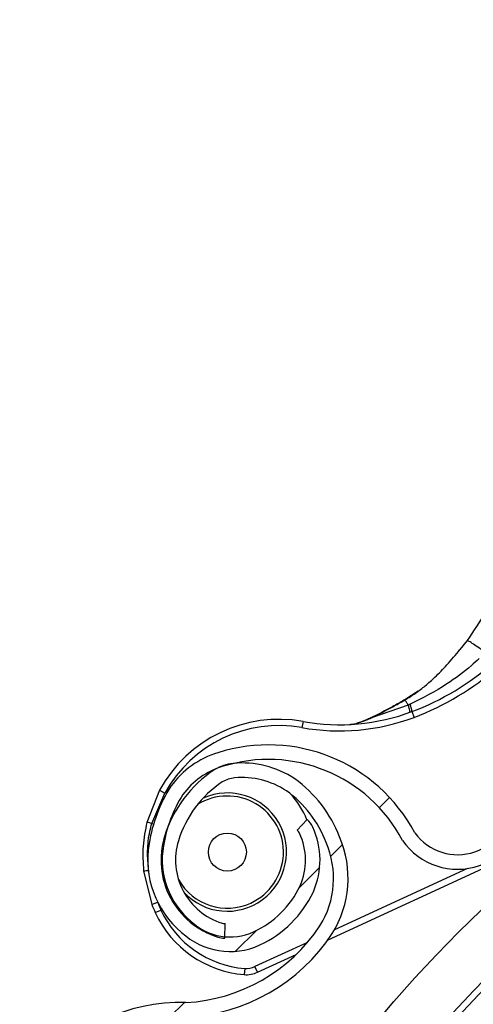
# Model space of a CAD drawing. Header units: inches. Extents: x 170 to 284, y 215 to 248.
# Tile 499 of 656: x 210.8886 to 210.9638, y 224.9663 to 225.1296. Entities that reach past the tile are written whole.
import ezdxf

# ---------------------------------------------------------------- set-up
doc = ezdxf.new("R2010")
doc.units = ezdxf.units.IN
doc.header["$LTSCALE"] = 0.25
doc.header["$MEASUREMENT"] = 0
doc.layers.add('ANNOTATIONS', color=1, linetype='Continuous')
doc.layers.add('RH FRONT OF HOOD', color=7, linetype='Continuous')
doc.styles.add('ARIAL', font='arial.ttf', dxfattribs={"height": 0.09375})
doc.dimstyles.new('STANDARD$0', dxfattribs={"dimtxt": 0.09375, "dimasz": 0.09375, "dimexe": 0.03125, "dimexo": 0.046875, "dimgap": 0.09, "dimtad": 0, "dimtih": 1, "dimtoh": 1, "dimdec": 4, "dimzin": 0, "dimdsep": 46, "dimtxsty": 'ARIAL', "dimcen": 0.09, "dimadec": 0, "dimazin": 0, "dimtfac": 1, "dimtdec": 4, "dimtofl": 0, "dimtmove": 0, "dimatfit": 1, "dimfxl": 1, "dimtolj": 1, "dimtzin": 0, "dimarcsym": 0})
pattern_1 = [(45, (200.7563139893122, 218.4993357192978), (-0.03026527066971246, 0.03026527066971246), [])]

# ---------------------------------------------------------------- blocks, each defined once
blk = doc.blocks.new('*D75')
at = {"layer": 'ANNOTATIONS', "color": 0, "lineweight": -2, "transparency": 16777216}
for p, q in [((209.9594651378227, 225.3844004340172), (209.9594651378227, 225.4781504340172)), ((210.5891923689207, 225.2906504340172), (209.9282151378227, 225.2906504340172)), ((211.1204829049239, 225.2379811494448), (209.9282151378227, 225.2379811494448)), ((209.9594651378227, 225.1442311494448), (209.9594651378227, 225.0504811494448)), ((209.9594651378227, 225.0504811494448), (209.8657151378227, 225.0504811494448))]:
    blk.add_line(p, q, dxfattribs=at)
at = {"layer": 'ANNOTATIONS', "color": 0, "transparency": 16777216}
for points in [[(209.9438401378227, 225.3844004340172), (209.9750901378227, 225.3844004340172), (209.9594651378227, 225.2906504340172)], [(209.9438401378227, 225.1442311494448), (209.9750901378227, 225.1442311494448), (209.9594651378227, 225.2379811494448)]]:
    blk.add_solid(points, dxfattribs=at)
at = {"layer": 'defpoints', "color": 0, "transparency": 16777216}
for p in [(210.6360673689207, 225.2906504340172), (209.9594651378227, 225.2379811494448), (211.1673579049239, 225.2379811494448)]:
    blk.add_point(p, dxfattribs=at)
at = {"layer": 'ANNOTATIONS', "color": 0, "transparency": 16777216, "insert": (209.6118125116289, 225.0504811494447), "char_height": 0.09375, "attachment_point": 5, "style": 'ARIAL'}
blk.add_mtext('\\A1;2 5/8"', dxfattribs=at)
blk = doc.blocks.new('*D76')
at = {"layer": 'ANNOTATIONS', "color": 0, "lineweight": -2, "transparency": 16777216}
for p, q in [((210.6277843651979, 225.6576941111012), (210.6277843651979, 226.3915711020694)), ((212.2068141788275, 224.9942942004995), (212.2068141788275, 226.3915711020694)), ((210.7215343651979, 226.3603211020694), (211.1070251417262, 226.3603211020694)), ((212.1130641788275, 226.3603211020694), (211.7275734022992, 226.3603211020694))]:
    blk.add_line(p, q, dxfattribs=at)
at = {"layer": 'ANNOTATIONS', "color": 0, "transparency": 16777216}
for points in [[(210.7215343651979, 226.3759461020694), (210.7215343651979, 226.3446961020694), (210.6277843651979, 226.3603211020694)], [(212.1130641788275, 226.3759461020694), (212.1130641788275, 226.3446961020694), (212.2068141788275, 226.3603211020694)]]:
    blk.add_solid(points, dxfattribs=at)
at = {"layer": 'defpoints', "color": 0, "transparency": 16777216}
for p in [(212.2068141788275, 226.3603211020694), (210.6277843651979, 225.6108191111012), (212.2068141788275, 224.9474192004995)]:
    blk.add_point(p, dxfattribs=at)
at = {"layer": 'ANNOTATIONS', "color": 0, "transparency": 16777216, "insert": (211.4172992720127, 226.3603211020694), "char_height": 0.09375, "attachment_point": 5, "style": 'ARIAL'}
blk.add_mtext('\\A1;DIM "A"', dxfattribs=at)

msp = doc.modelspace()

# ---------------------------------------------------------------- hatches: boundary and pattern name
at = {"layer": 'RH FRONT OF HOOD'}
h = msp.add_hatch(dxfattribs=at)
h.set_pattern_fill('ANSI31', color=256, scale=0.34241245, angle=2.8e-322, style=0)
h.set_pattern_definition([(45, (200.7896657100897, 218.4993357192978), (-0.03026527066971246, 0.03026527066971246), [])])
edge = h.paths.add_edge_path(flags=0)
edge.add_arc((211.0763061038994, 224.3915581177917), 0.021400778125, 89.9999999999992, 390.52248781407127, ccw=False)
edge.add_line((211.0763061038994, 224.4129588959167), (211.1490687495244, 224.4129588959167))
edge.add_arc((211.1490687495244, 224.8238538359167), 0.4108949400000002, 270, 450.0000000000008)
edge.add_line((211.1490687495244, 225.2347487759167), (210.6654111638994, 225.2347487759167))
edge.add_arc((210.6654111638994, 225.2390289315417), 0.004280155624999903, 180.0000000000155, 269.9999999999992, ccw=False)
edge.add_line((210.6611310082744, 225.2390289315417), (210.6611310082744, 225.2818304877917))
edge.add_arc((210.6654111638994, 225.2818304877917), 0.004280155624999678, 360, 540, ccw=False)
edge.add_line((210.6696913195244, 225.2818304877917), (210.6696913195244, 225.2390289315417))
edge.add_line((210.6696913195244, 225.2390289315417), (210.6664589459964, 225.2390289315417))
edge.add_line((210.6664589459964, 225.2390289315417), (210.6664589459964, 225.2818304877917))
edge.add_arc((210.6654111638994, 225.2818304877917), 0.001047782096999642, 360, 540.0000000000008)
edge.add_line((210.6643633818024, 225.2818304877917), (210.6643633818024, 225.2390289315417))
edge.add_arc((210.6654111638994, 225.2390289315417), 0.001047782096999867, 180, 270)
edge.add_line((210.6654111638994, 225.2379811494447), (211.1490687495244, 225.2379811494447))
edge.add_arc((211.1490687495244, 224.8238538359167), 0.4141273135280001, 269.9999999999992, 450, ccw=False)
edge.add_line((211.1490687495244, 224.4097265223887), (211.0763061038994, 224.4097265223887))
edge.add_arc((211.0763061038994, 224.3915581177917), 0.018168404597, 450.0000000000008, 750.5224878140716)
edge.add_arc((211.0910543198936, 224.4002532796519), 0.001047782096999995, 390.5224878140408, 495.0000000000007)
edge.add_line((211.0903134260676, 224.4009941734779), (211.0816182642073, 224.3922990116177))
edge.add_line((211.0816182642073, 224.3922990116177), (211.0793326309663, 224.3945846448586))
edge.add_line((211.0793326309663, 224.3945846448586), (211.0880277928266, 224.4032798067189))
edge.add_arc((211.0910543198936, 224.4002532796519), 0.004280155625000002, 390.522487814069, 495.0000000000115, ccw=False)
h = msp.add_hatch(dxfattribs=at)
h.set_pattern_fill('ANSI31', color=256, scale=0.34241245, style=0)
h.set_pattern_definition(pattern_1)
edge = h.paths.add_edge_path(flags=0)
edge.add_line((211.1157170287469, 225.2304686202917), (210.7733045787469, 225.2304686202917))
edge.add_line((210.7733045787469, 225.2304686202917), (210.7733045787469, 225.2347487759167))
edge.add_line((210.7733045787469, 225.2347487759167), (211.1157170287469, 225.2347487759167))
edge.add_arc((211.1157170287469, 224.8238538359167), 0.4108949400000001, 269.9999999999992, 450, ccw=False)
edge.add_line((211.1157170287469, 224.4129588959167), (211.0429543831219, 224.4129588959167))
edge.add_line((211.0429543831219, 224.4129588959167), (211.0429543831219, 224.4172390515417))
edge.add_line((211.0429543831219, 224.4172390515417), (211.1157170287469, 224.4172390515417))
edge.add_arc((211.1157170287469, 224.8238538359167), 0.406614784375, 270, 450.0000000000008)
h = msp.add_hatch(dxfattribs=at)
h.set_pattern_fill('ANSI31', color=256, scale=0.34241245, angle=2.8e-322, style=0)
h.set_pattern_definition(pattern_1)
edge = h.paths.add_edge_path(flags=0)
edge.add_line((210.644899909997, 225.2304686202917), (210.944543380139, 225.2304686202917))
edge.add_line((210.944543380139, 225.2304686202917), (210.944543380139, 225.2219083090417))
edge.add_line((210.944543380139, 225.2219083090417), (210.644899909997, 225.2219083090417))
edge.add_arc((210.644899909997, 225.2133479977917), 0.00856031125, 450.0000000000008, 540.0000000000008)
edge.add_line((210.636339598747, 225.2133479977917), (210.636339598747, 225.0592623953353))
edge.add_line((210.636339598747, 225.0592623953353), (210.627779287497, 225.0592623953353))
edge.add_line((210.627779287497, 225.0592623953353), (210.627779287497, 225.2133479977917))
edge.add_arc((210.644899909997, 225.2133479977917), 0.0171206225, 450, 540, ccw=False)
h = msp.add_hatch(dxfattribs=at)
h.set_pattern_fill('ANSI31', color=256, scale=0.34241245, angle=2.8e-322, style=0)
h.set_pattern_definition(pattern_1)
edge = h.paths.add_edge_path(flags=0)
edge.add_arc((210.9334444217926, 224.9939066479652), 0.001712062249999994, 384.7692737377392, 406.9796940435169)
edge.add_line((210.9346124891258, 224.9951583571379), (210.9362594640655, 224.9969232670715))
edge.add_arc((210.9334444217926, 224.9939066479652), 0.004126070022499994, 384.76927373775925, 406.97969404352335, ccw=False)
edge.add_arc((210.9253607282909, 224.9901767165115), 0.01302879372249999, 336.2454411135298, 384.7692737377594, ccw=False)
edge.add_arc((210.9207214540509, 224.9927121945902), 0.01830194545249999, 294.76927373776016, 334.8306467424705, ccw=False)
edge.add_arc((210.9234615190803, 224.9867737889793), 0.01176186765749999, 226.9101314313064, 294.76927373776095, ccw=False)
edge.add_arc((210.9254540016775, 224.9902197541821), 0.01566536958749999, 170.0263417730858, 230.2000735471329, ccw=False)
edge.add_arc((210.9350175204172, 224.9888627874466), 0.02532140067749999, 507.6235219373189, 530.7502070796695, ccw=False)
edge.add_arc((210.9258202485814, 224.9935941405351), 0.01504902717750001, 466.9249921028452, 504.08392337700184, ccw=False)
edge.add_arc((210.9298152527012, 224.9817485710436), 0.02754708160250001, 388.07777688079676, 467.701847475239, ccw=False)
edge.add_arc((210.9612224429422, 224.9998227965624), 0.008748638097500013, 215.7278926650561, 362.7107059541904)
edge.add_arc((211.0261599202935, 225.0079139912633), 0.05672062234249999, 114.33990946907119, 187.7791734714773, ccw=False)
edge.add_arc((211.0935835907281, 224.8646505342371), 0.2150521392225, 458.19530130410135, 474.9753273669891, ccw=False)
edge.add_arc((211.0660354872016, 225.0488261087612), 0.02884824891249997, 399.92811720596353, 456.1830305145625, ccw=False)
edge.add_arc((211.1083046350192, 225.0874112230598), 0.0284373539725, 224.8898676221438, 278.4883413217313)
edge.add_arc((211.1098912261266, 225.0740018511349), 0.01494630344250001, 280.0607145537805, 335.3164658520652)
edge.add_arc((211.1068088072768, 225.0763506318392), 0.0187470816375, 332.7271482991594, 366.2088897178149)
edge.add_arc((211.1121251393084, 225.0763524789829), 0.0134739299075, 368.6468311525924, 407.0429194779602)
edge.add_arc((211.1174228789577, 225.0816252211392), 0.006011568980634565, 409.7518063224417, 430.4868473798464)
edge.add_arc((211.1149344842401, 225.0696918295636), 0.01816498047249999, 435.6685338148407, 474.7692737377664)
edge.add_arc((211.1119075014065, 225.0762520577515), 0.01094007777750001, 474.7692737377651, 564.7692737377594)
edge.add_arc((211.1036683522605, 225.0724503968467), 0.001866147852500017, 204.7692737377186, 220.4115201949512)
edge.add_line((211.1022474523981, 225.071240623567), (211.1004094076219, 225.0696756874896))
edge.add_arc((211.1036683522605, 225.0724503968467), 0.004280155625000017, 204.769273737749, 220.4115201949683, ccw=False)
edge.add_arc((211.1119075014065, 225.0762520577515), 0.01335408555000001, 114.76927373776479, 204.7692737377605, ccw=False)
edge.add_arc((211.1149344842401, 225.0696918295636), 0.020578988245, 435.38063204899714, 474.7692737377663, ccw=False)
edge.add_arc((211.1174228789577, 225.0816252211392), 0.008425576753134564, 409.34694092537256, 431.2689846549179, ccw=False)
edge.add_arc((211.1121251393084, 225.0763524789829), 0.01588793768, 368.45957599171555, 407.2398544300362, ccw=False)
edge.add_arc((211.1068088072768, 225.0763506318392), 0.02116108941, 332.8738045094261, 366.34644547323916, ccw=False)
edge.add_arc((211.1098912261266, 225.0740018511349), 0.01736031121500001, 279.9495218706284, 335.13512706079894, ccw=False)
edge.add_arc((211.1083046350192, 225.0874112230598), 0.030851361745, 224.687431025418, 278.5488113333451, ccw=False)
edge.add_arc((211.0660354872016, 225.0488261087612), 0.02643424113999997, 399.7109832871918, 456.0928868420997)
edge.add_arc((211.0935835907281, 224.8646505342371), 0.21263813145, 458.2069421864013, 474.9789632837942)
edge.add_arc((211.0261599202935, 225.0079139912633), 0.05430661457, 474.3259003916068, 547.8838086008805)
edge.add_arc((210.9612224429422, 224.9998227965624), 0.01116264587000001, 214.8303126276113, 363.29836093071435, ccw=False)
edge.add_arc((210.9298152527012, 224.9817485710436), 0.02513307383, 387.7406739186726, 467.7399315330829)
edge.add_arc((210.9258202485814, 224.9935941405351), 0.01263501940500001, 466.8523210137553, 503.7519705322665)
edge.add_arc((210.9350175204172, 224.9888627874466), 0.022907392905, 507.8135800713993, 530.7889889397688)
edge.add_arc((210.9254540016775, 224.9902197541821), 0.01325136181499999, 529.9615141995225, 590.5045235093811)
edge.add_arc((210.9234615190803, 224.9867737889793), 0.009347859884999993, 226.49179786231, 294.7692737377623)
edge.add_arc((210.9207214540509, 224.9927121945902), 0.01588793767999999, 294.7692737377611, 334.7214526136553)
edge.add_arc((210.9253607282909, 224.9901767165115), 0.01061478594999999, 336.4037750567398, 384.7692737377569)
h = msp.add_hatch(dxfattribs=at)
h.set_pattern_fill('ANSI32', color=256, scale=0.34241245, angle=2.8e-322, style=0)
h.set_pattern_definition([(45, (200.7563139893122, 218.4993357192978), (-0.09079581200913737, 0.09079581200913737), []), (45, (200.8168445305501, 218.4993357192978), (-0.09079581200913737, 0.09079581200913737), [])])
edge = h.paths.add_edge_path(flags=0)
edge.add_arc((211.115717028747, 224.8238538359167), 0.2182879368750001, 180, 540, ccw=False)
edge = h.paths.add_edge_path(flags=0)
edge.add_arc((211.115717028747, 224.8238538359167), 0.2097276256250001, 180, 540, ccw=False)
h = msp.add_hatch(dxfattribs=at)
h.set_pattern_fill('ANSI31', color=256, scale=0.34241245, angle=2.8e-322, style=0)
h.set_pattern_definition(pattern_1)
edge = h.paths.add_edge_path(flags=0)
edge.add_arc((210.8674690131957, 224.8023513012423), 0.001712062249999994, 432.8696093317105, 455.0800296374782)
edge.add_line((210.8673174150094, 224.8040566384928), (210.8671036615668, 224.8064611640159))
edge.add_arc((210.8674690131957, 224.8023513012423), 0.004126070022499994, 432.8696093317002, 455.08002963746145, ccw=False)
edge.add_arc((210.8648467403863, 224.793843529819), 0.01302879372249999, 384.3457767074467, 432.8696093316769, ccw=False)
edge.add_arc((210.8598613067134, 224.7920837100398), 0.01830194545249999, 342.8696093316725, 382.9309823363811, ccw=False)
edge.add_arc((210.8661112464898, 224.7901573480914), 0.01176186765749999, 275.0104670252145, 342.86960933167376, ccw=False)
edge.add_arc((210.8648769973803, 224.7939416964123), 0.01566536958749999, 218.1266773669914, 278.30040914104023, ccw=False)
edge.add_arc((210.8722737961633, 224.800153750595), 0.02532140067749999, 195.7238575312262, 218.8505426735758, ccw=False)
edge.add_arc((210.862609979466, 224.7964678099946), 0.01504902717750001, 155.0253276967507, 192.1842589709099, ccw=False)
edge.add_arc((210.8740947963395, 224.7915305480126), 0.02754708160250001, 436.1781124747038, 515.802183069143, ccw=False)
edge.add_arc((210.8816164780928, 224.8269778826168), 0.008748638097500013, 263.8282282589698, 410.8110415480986)
edge.add_arc((210.9189611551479, 224.8807153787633), 0.05672062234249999, 162.4402450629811, 235.8795090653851, ccw=False)
edge.add_arc((211.0706217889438, 224.8352244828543), 0.2150521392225, 506.2956368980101, 523.0756629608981, ccw=False)
edge.add_arc((210.9151396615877, 224.9377176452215), 0.02884824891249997, 448.028452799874, 504.2833661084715, ccw=False)
edge.add_arc((210.9146486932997, 224.9949474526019), 0.0284373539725, 272.9902032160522, 326.5886769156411)
edge.add_arc((210.9256890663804, 224.9871732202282), 0.01494630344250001, 328.1610501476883, 383.4168014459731)
edge.add_arc((210.9218823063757, 224.986447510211), 0.0187470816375, 380.8274838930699, 414.3092253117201)
edge.add_arc((210.9254313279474, 224.9904057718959), 0.0134739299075, 416.7471667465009, 455.1432550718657)
edge.add_arc((210.9250447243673, 224.9978702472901), 0.006011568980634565, 457.8521419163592, 478.5871829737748)
edge.add_arc((210.9322651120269, 224.98804864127), 0.01816498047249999, 483.768869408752, 522.869609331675)
edge.add_arc((210.9253607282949, 224.9901767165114), 0.01094007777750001, 522.8696093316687, 612.8696093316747)
edge.add_arc((210.9226880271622, 224.9815053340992), 0.001866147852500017, 252.8696093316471, 268.5118557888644)
edge.add_line((210.9226395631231, 224.9796398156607), (210.9225768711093, 224.9772266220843))
edge.add_arc((210.9226880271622, 224.9815053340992), 0.004280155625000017, 252.8696093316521, 268.51185578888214, ccw=False)
edge.add_arc((210.9253607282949, 224.9901767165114), 0.01335408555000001, 162.8696093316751, 252.86960933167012, ccw=False)
edge.add_arc((210.9322651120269, 224.98804864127), 0.020578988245, 483.4809676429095, 522.8696093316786, ccw=False)
edge.add_arc((210.9250447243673, 224.9978702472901), 0.008425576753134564, 457.44727651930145, 479.3693202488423, ccw=False)
edge.add_arc((210.9254313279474, 224.9904057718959), 0.01588793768, 416.55991158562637, 455.3401900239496, ccw=False)
edge.add_arc((210.9218823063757, 224.986447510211), 0.02116108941, 380.97414010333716, 414.44678106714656, ccw=False)
edge.add_arc((210.9256890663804, 224.9871732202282), 0.01736031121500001, 328.0498574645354, 383.2354626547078, ccw=False)
edge.add_arc((210.9146486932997, 224.9949474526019), 0.030851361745, 272.78776661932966, 326.6491469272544, ccw=False)
edge.add_arc((210.9151396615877, 224.9377176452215), 0.02643424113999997, 447.8113188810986, 504.1932224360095)
edge.add_arc((211.0706217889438, 224.8352244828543), 0.21263813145, 506.3072777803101, 523.0792988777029)
edge.add_arc((210.9189611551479, 224.8807153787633), 0.05430661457, 522.426235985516, 595.9841441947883)
edge.add_arc((210.8816164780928, 224.8269778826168), 0.01116264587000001, 262.93064822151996, 411.39869652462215, ccw=False)
edge.add_arc((210.8740947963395, 224.7915305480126), 0.02513307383, 435.8410095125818, 515.8402671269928)
edge.add_arc((210.862609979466, 224.7964678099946), 0.01263501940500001, 514.9526566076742, 551.8523061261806)
edge.add_arc((210.8722737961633, 224.800153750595), 0.022907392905, 195.9139156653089, 218.8893245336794)
edge.add_arc((210.8648769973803, 224.7939416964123), 0.01325136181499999, 218.0618497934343, 278.6048591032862)
edge.add_arc((210.8661112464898, 224.7901573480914), 0.009347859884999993, 274.5921334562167, 342.8696093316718)
edge.add_arc((210.8598613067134, 224.7920837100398), 0.01588793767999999, 342.8696093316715, 382.8217882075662)
edge.add_arc((210.8648467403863, 224.793843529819), 0.01061478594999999, 384.5041106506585, 432.869609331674)

# ---------------------------------------------------------------- linework, layer by layer
for p, q in [((210.9627991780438, 225.0265980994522), (210.9616161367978, 225.0250926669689)), ((210.9546519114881, 225.0181826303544), (210.9524629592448, 225.0167708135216)), ((210.9530306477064, 225.015883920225), (210.9469161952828, 225.0137785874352)), ((210.9523422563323, 225.0166688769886), (210.9524883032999, 225.0167516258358)), ((210.9536325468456, 225.0148161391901), (210.9539929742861, 225.0138542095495)), ((210.935569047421, 225.01317779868), (210.9353875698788, 225.0121667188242)), ((210.9117548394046, 225.0017887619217), (210.9096582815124, 224.9964399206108)), ((210.9104732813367, 224.9962583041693), (210.9126558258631, 225.0012953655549)), ((210.9117548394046, 225.0017887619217), (210.9126558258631, 225.0012953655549)), ((210.9133713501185, 225.0020011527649), (210.9126558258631, 225.0012953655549)), ((210.9104732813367, 224.9962583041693), (210.9107665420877, 224.9961472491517)), ((210.9362594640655, 224.9969232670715), (210.9346124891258, 224.9951583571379)), ((210.9397188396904, 224.9769670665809), (210.9819195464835, 224.9964390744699)), ((210.9091189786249, 224.9884076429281), (210.9104816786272, 224.9828265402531)), ((210.9628756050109, 224.9887832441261), (210.9407772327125, 224.9785867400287)), ((210.9104816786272, 224.9828265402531), (210.9114405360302, 224.9831950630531)), ((210.9110563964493, 224.981465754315), (210.9119891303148, 224.9818961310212)), ((210.9225768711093, 224.9772266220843), (210.9226395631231, 224.9796398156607)), ((210.9363138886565, 224.9765272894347), (210.9275960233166, 224.9725047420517)), ((210.9280264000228, 224.9715720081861), (210.9344481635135, 224.9745351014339)), ((210.9258890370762, 224.972200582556), (210.9258073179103, 224.9711766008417)), ((210.9280264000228, 224.9715720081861), (210.9275960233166, 224.9725047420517))]:
    msp.add_line(p, q, dxfattribs=at)
at = {"layer": 'RH FRONT OF HOOD', "flags": 128}
msp.add_lwpolyline([(210.9468397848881, 225.0137802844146), (210.9468350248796, 225.0138086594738), (210.9468346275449, 225.0138294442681), (210.9468386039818, 225.013842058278), (210.9468468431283, 225.0138461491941), (210.9468591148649, 225.0138416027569), (210.9468750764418, 225.0138285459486), (210.9468942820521, 225.013807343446), (210.9469161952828, 225.0137785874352)], dxfattribs=at)
at = {"layer": 'RH FRONT OF HOOD'}
for centre, radius in [((211.1157170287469, 224.8238538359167), 0.218287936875), ((211.1157170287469, 224.8238538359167), 0.2097276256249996), ((211.1157170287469, 224.8238538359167), 0.20865758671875), ((210.9230149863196, 224.9915088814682), 0.003155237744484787)]:
    msp.add_circle(centre, radius, dxfattribs=at)
for centre, radius, start, end in [((210.9384945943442, 225.055217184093), 0.04314396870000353, 290.5405774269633, 311.7177412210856), ((210.9384945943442, 225.055217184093), 0.04417120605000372, 290.5405774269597, 311.7177412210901), ((210.9523443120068, 225.0167106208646), 3.319259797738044e-05, 179.0582057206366, 217.0566817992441), ((210.9521848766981, 225.0165856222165), 0.0001780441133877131, 27.8791093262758, 44.84003761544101), ((210.9501376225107, 225.0146119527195), 0.003500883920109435, 3.343631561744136, 23.81189176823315), ((210.9416182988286, 225.0468804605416), 0.03526848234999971, 259.8243974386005, 290.5405774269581), ((210.9416182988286, 225.0468804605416), 0.03424124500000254, 259.8243974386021, 290.5405774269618), ((210.931576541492, 224.9909340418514), 0.02259922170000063, 79.82439743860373, 151.2940953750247), ((210.931576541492, 224.9909340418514), 0.02157198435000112, 79.82439743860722, 151.2940953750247), ((210.9298152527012, 224.9817485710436), 0.02754708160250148, 28.07777688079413, 107.7018474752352), ((210.9258202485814, 224.9935941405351), 0.01504902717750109, 106.9249921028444, 144.0839233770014), ((210.9258202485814, 224.9935941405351), 0.01263501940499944, 106.8523210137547, 143.7519705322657), ((210.9250447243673, 224.9978702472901), 0.008425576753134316, 97.44727651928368, 119.3693202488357), ((210.9298152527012, 224.9817485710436), 0.02513307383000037, 27.74067391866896, 107.7399315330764), ((210.9254313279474, 224.9904057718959), 0.01588793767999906, 56.55991158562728, 95.34019002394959), ((210.9322651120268, 224.98804864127), 0.02057898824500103, 123.4809676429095, 162.8696093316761), ((210.9250447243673, 224.9978702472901), 0.006011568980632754, 97.85214191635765, 118.5871829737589), ((210.9254313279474, 224.9904057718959), 0.01347392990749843, 56.74716674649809, 95.14325507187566), ((210.9350175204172, 224.9888627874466), 0.02532140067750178, 147.6235219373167, 170.7502070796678), ((210.9322651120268, 224.98804864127), 0.01816498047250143, 123.7688694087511, 162.869609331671), ((210.9218823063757, 224.986447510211), 0.02116108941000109, 20.97414010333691, 54.44678106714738), ((210.9350175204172, 224.9888627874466), 0.02290739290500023, 147.8135800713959, 170.7889889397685), ((210.9230149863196, 224.9915088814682), 0.009810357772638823, 222.6247152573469, 114.1420687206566), ((210.9230149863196, 224.9915088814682), 0.009303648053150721, 294.7692737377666, 122.030114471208), ((210.9218823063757, 224.986447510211), 0.01874708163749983, 20.82748389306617, 54.30922531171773), ((210.9230149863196, 224.9915088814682), 0.01425087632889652, 22.12817028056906, 42.63855287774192), ((210.9612224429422, 224.9998227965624), 0.01116264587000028, 214.8303126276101, 3.298360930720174), ((210.9612224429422, 224.9998227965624), 0.008748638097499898, 215.7278926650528, 2.710705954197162), ((210.9081708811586, 224.9878457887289), 0.008721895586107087, 74.69368658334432, 80.18099419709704), ((210.9334444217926, 224.9939066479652), 0.004126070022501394, 24.76927373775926, 46.97969404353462), ((210.9253607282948, 224.9901767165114), 0.01335408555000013, 162.8696093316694, 252.8696093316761), ((210.9334444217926, 224.9939066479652), 0.001712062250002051, 24.76927373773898, 46.97969404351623), ((210.9253607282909, 224.9901767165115), 0.01061478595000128, 336.4037750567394, 24.76927373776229), ((210.9253607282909, 224.9901767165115), 0.01302879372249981, 336.2454411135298, 24.76927373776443), ((210.9254540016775, 224.9902197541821), 0.01566536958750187, 170.0263417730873, 230.2000735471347), ((210.9254540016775, 224.9902197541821), 0.01325136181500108, 169.9615141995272, 230.504523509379), ((210.9253607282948, 224.9901767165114), 0.01094007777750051, 162.8696093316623, 252.8696093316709), ((210.9256890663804, 224.9871732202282), 0.01494630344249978, 328.1610501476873, 23.4168014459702), ((210.9256890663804, 224.9871732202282), 0.01736031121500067, 328.0498574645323, 23.23546265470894), ((210.9087938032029, 224.9971234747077), 0.00872189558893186, 272.1366339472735, 277.6239415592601), ((210.9230149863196, 224.9915088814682), 0.009303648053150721, 209.4104924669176, 294.7692737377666), ((210.9207214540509, 224.9927121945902), 0.0158879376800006, 294.7692737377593, 334.7214526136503), ((210.9207214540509, 224.9927121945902), 0.0183019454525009, 294.7692737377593, 334.8306467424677), ((210.931576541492, 224.9909340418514), 0.02259922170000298, 201.0235327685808, 204.7692737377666), ((210.931576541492, 224.9909340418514), 0.02157198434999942, 201.0235327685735, 204.769273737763), ((210.9272237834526, 224.9889256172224), 0.01780544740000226, 204.7692737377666, 265.4371635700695), ((210.9272237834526, 224.9889256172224), 0.01677821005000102, 204.7692737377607, 265.4371635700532), ((210.9234615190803, 224.9867737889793), 0.009347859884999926, 226.4917978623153, 294.7692737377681), ((210.9226880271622, 224.9815053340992), 0.001866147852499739, 252.8696093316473, 268.5118557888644), ((210.9234615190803, 224.9867737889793), 0.01176186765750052, 226.9101314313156, 294.7692737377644), ((210.9146486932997, 224.9949474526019), 0.02843735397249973, 272.9902032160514, 326.5886769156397), ((210.9146486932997, 224.9949474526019), 0.03085136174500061, 272.7877666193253, 326.6491469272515), ((210.9226880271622, 224.9815053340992), 0.004280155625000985, 252.8696093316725, 268.5118557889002), ((210.9261614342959, 224.9756138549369), 0.004451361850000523, 265.4371635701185, 294.769273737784), ((210.9261614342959, 224.9756138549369), 0.003424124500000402, 265.4371635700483, 294.7692737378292), ((210.9151396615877, 224.9377176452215), 0.02884824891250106, 88.02845279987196, 144.283366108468)]:
    msp.add_arc(centre, radius, start, end, dxfattribs=at)
for points, knots in [([(210.9679049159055, 225.0364816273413), (210.9672631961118, 225.0347532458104), (210.9659626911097, 225.0312505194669), (210.9638628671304, 225.0281624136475), (210.9627991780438, 225.0265980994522)], [0, 0, 0, 0, 0.4934389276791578, 0.9999999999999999, 0.9999999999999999, 0.9999999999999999, 0.9999999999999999]), ([(210.9524883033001, 225.0167516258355), (210.9530849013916, 225.0171164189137), (210.9542642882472, 225.0178375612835), (210.9559104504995, 225.0191201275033), (210.9576608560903, 225.0206818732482), (210.9596010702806, 225.0226919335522), (210.9609057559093, 225.0242459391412), (210.9616164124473, 225.0250923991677)], [0, 0, 0, 0, 0.1627420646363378, 0.3217171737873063, 0.4905672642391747, 0.7225142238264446, 1, 1, 1, 1]), ([(210.9656671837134, 225.0247383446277), (210.9652951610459, 225.0250046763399), (210.9645293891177, 225.0255528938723), (210.9635999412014, 225.0261777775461), (210.9629544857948, 225.0265741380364), (210.9628499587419, 225.0265902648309), (210.9627991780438, 225.0265980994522)], [0, 0, 0, 0, 0.2429069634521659, 0.4999999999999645, 0.7570930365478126, 1, 1, 1, 1]), ([(210.9647833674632, 225.0236106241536), (210.9647833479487, 225.0236106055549), (210.9643670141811, 225.0232138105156), (210.9626889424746, 225.0216977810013), (210.9590093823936, 225.0189129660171), (210.9554222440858, 225.0170857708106), (210.9533404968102, 225.0160253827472)], [0, 0, 0, 0, 5.869764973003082e-06, 0.1252288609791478, 0.4923383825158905, 1, 1, 1, 1]), ([(210.952317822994, 225.0166906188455), (210.9516879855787, 225.0163343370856), (210.9498780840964, 225.0153105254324), (210.9480389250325, 225.0143842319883), (210.9468397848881, 225.0137802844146)], [0, 0, 0, 0, 0.3479954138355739, 1, 1, 1, 1]), ([(210.9469161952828, 225.0137785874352), (210.9481014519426, 225.0143842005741), (210.949916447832, 225.0153115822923), (210.9517173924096, 225.0163192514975), (210.9523422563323, 225.0166688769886)], [0, 0, 0, 0, 0.653035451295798, 1, 1, 1, 1]), ([(210.9524629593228, 225.0167708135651), (210.9524599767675, 225.016778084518), (210.9524539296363, 225.0167928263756), (210.9524565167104, 225.0167949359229), (210.9524671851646, 225.0167827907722), (210.952481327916, 225.0167619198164), (210.9524883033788, 225.0167516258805)], [0, 0, 0, 0, 0.2466091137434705, 0.5000000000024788, 0.7533908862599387, 0.9999999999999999, 0.9999999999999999, 0.9999999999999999, 0.9999999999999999]), ([(210.9530306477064, 225.015883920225), (210.9530022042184, 225.0159307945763), (210.9528707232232, 225.0161474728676), (210.9526773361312, 225.0164598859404), (210.952545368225, 225.0166635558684), (210.9524883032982, 225.0167516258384)], [0, 0, 0, 0, 0.1354579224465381, 0.6261588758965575, 0.9999999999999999, 0.9999999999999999, 0.9999999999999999, 0.9999999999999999]), ([(210.9533404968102, 225.0160253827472), (210.9532373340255, 225.0159780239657), (210.9531341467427, 225.0159306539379), (210.9530306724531, 225.0158839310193), (210.9530306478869, 225.0158839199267)], [0, 0, 0, 0, 0.9997625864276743, 1, 1, 1, 1]), ([(210.9433508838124, 225.0126830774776), (210.9435875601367, 225.012713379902), (210.9444596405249, 225.0128250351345), (210.9457294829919, 225.0132651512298), (210.9466651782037, 225.0136699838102), (210.9469161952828, 225.0137785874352)], [0, 0, 0, 0, 0.2141804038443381, 0.7891897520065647, 0.9999999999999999, 0.9999999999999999, 0.9999999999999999, 0.9999999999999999]), ([(210.9468397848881, 225.0137802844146), (210.9465868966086, 225.0136577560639), (210.9458075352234, 225.0132801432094), (210.9450185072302, 225.0130485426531), (210.9444855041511, 225.0128920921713)], [0, 0, 0, 0, 0.3244814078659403, 1, 1, 1, 1]), ([(210.9096582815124, 224.9964399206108), (210.9093915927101, 224.9951353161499), (210.9088493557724, 224.9924827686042), (210.9090281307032, 224.9897807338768), (210.9091189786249, 224.9884076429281)], [0, 0, 0, 0, 0.4918307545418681, 1, 1, 1, 1]), ([(210.9099509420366, 224.9884786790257), (210.9098583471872, 224.9895466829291), (210.9096704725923, 224.9917136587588), (210.909986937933, 224.9943321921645), (210.910364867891, 224.9958289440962), (210.9104732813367, 224.9962583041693)], [0, 0, 0, 0, 0.4093476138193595, 0.8305647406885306, 1, 1, 1, 1])]:
    msp.add_open_spline(points, degree=3, knots=knots, dxfattribs=at)
msp.add_open_spline([(210.9532902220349, 225.0146899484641), (210.9532999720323, 225.0147103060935), (210.9533194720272, 225.0147510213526), (210.9532755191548, 225.0150047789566), (210.9531835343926, 225.0153762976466), (210.953081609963, 225.0157147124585), (210.9530306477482, 225.0158839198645)], degree=3, dxfattribs=at)

# ---------------------------------------------------------------- dimensions: what is measured, and where the dimension line sits
at = {"layer": 'ANNOTATIONS'}
dim = msp.add_linear_dim(base=(212.2068141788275, 226.3603211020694), p1=(210.6277843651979, 225.6108191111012), p2=(212.2068141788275, 224.9474192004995), text='DIM "A"', dimstyle='STANDARD$0', dxfattribs=at)
dim.commit()
dim.dimension.update_dxf_attribs({"geometry": '*D76', "text_midpoint": (211.4172992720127, 226.3603211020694)})
dim = msp.add_linear_dim(base=(209.9594651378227, 225.2379811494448), p1=(210.6360673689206, 225.2906504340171), p2=(211.1673579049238, 225.2379811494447), angle=90, text='2 5/8"', dimstyle='STANDARD$0', dxfattribs=at)
dim.commit()
dim.dimension.update_dxf_attribs({"geometry": '*D75', "text_midpoint": (209.6118125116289, 225.0504811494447)})

doc.saveas('drawing.dxf')
